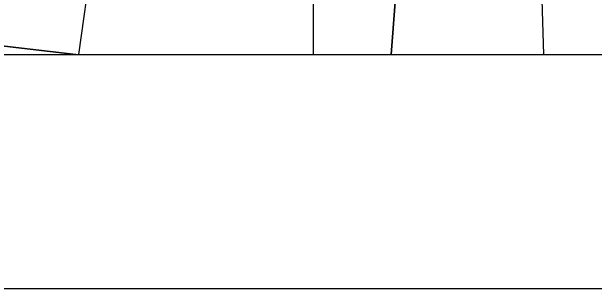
# Model space of a CAD drawing. Extents: x -8.2 to 38.5, y -0.1 to 21.9.
# Drawn here: x 6.2909 to 6.5405, y 13.8645 to 13.9828 of the extents above; entities that cross this region are included whole.
import ezdxf

# ---------------------------------------------------------------- set-up
doc = ezdxf.new("R2010")
doc.units = 0
for name, color, linetype in [('Default', 7, 'Continuous'), ('GM_X_Section', 7, 'Continuous'), ('GM_X_State_Location', 7, 'Continuous'), ('GM_X_Township', 7, 'Continuous'), ('GM_X_Township_Text', 7, 'Continuous')]:
    doc.layers.add(name, color=color, linetype=linetype)

msp = doc.modelspace()

# ---------------------------------------------------------------- linework, layer by layer
at = {"layer": 'Default'}
for points in [[(6.31837, 13.96446), (6.45347, 13.96446), (6.53061, 14.97169), (5.52081, 15.07436), (5.40957, 14.10413), (5.47158, 14.08263), (5.52421, 14.06514), (5.56181, 14.05291)], [(6.45347, 13.96446), (7.45585, 13.96446), (7.52022, 14.86341), (6.53061, 14.97169)], [(5.74966, 13.96446), (6.31837, 13.96446), (5.56181, 14.05291), (5.58396, 14.04407), (5.60723, 14.03445), (5.62517, 14.02419), (5.65955, 14.0037), (5.6745, 13.99465), (5.68462, 13.98987), (5.69136, 13.98669), (5.70641, 13.98217), (5.71433, 13.98085), (5.72336, 13.978)]]:
    msp.add_lwpolyline(points, close=True, dxfattribs=at)
for points in [[(6.41999, 14.13507), (6.41999, 13.96446), (6.73647, 13.96446)], [(3.40948, 13.96446), (4.82348, 13.96446), (4.82604, 13.9672), (4.92092, 14.02181), (5.0207, 14.06353), (5.11936, 14.07566), (5.31704, 14.07413), (5.51207, 14.0309), (5.6077, 13.99373), (5.65897, 13.96446), (7.78149, 13.96446)]]:
    msp.add_lwpolyline(points, dxfattribs=at)
at = {"layer": 'GM_X_Section'}
msp.add_lwpolyline([(2.16338, 13.96446), (4.82348, 13.96446), (4.82604, 13.9672), (4.92092, 14.02181), (5.0207, 14.06353), (5.11936, 14.07566), (5.31704, 14.07413), (5.51207, 14.0309), (5.6077, 13.99373), (5.65897, 13.96446), (7.78149, 13.96446)], dxfattribs=at)
at = {"layer": 'GM_X_State_Location'}
msp.add_lwpolyline([(6.51886, 13.96446), (6.51783, 13.99731), (6.51509, 14.01981), (6.51333, 14.03359), (6.50961, 14.0536), (6.50373, 14.07284), (6.4917, 14.10695), (6.48356, 14.12942), (6.47612, 14.14386), (6.47052, 14.15535), (6.4649, 14.16555), (6.4603, 14.17331)], dxfattribs=at)
at = {"layer": 'GM_X_Township'}
for p, q in [((2.16338, 13.96446), (8.96338, 13.96446)), ((2.06338, 13.86446), (9.06338, 13.86446))]:
    msp.add_line(p, q, dxfattribs=at)
at = {"layer": 'GM_X_Township_Text'}
msp.add_lwpolyline([(6.31601, 14.1363), (6.31721, 14.12707), (6.32615, 14.0548), (6.32721, 14.03845), (6.3251, 14.00422), (6.3196, 13.96446)], dxfattribs=at)

doc.saveas('drawing.dxf')
